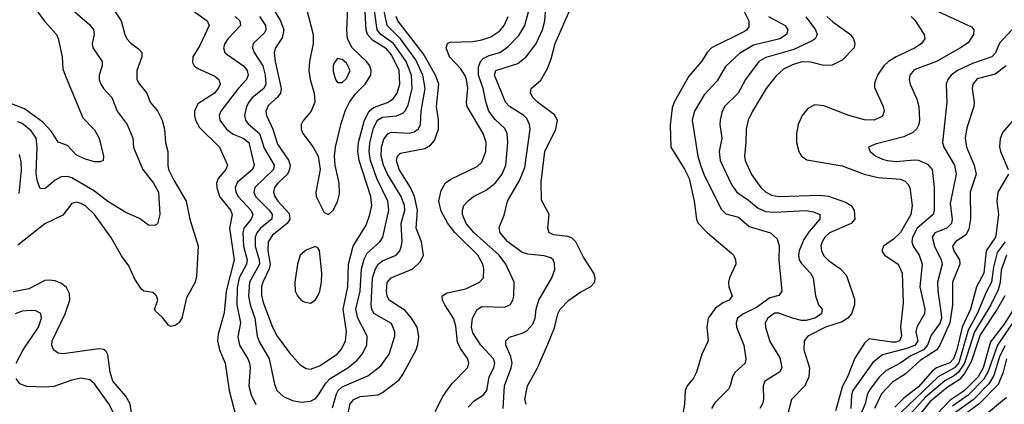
# Model space of a CAD drawing. Header units: inches. Extents: x 501365 to 657855, y 482276 to 547543.
# Tile 273 of 656: x 589398 to 593771, y 492208 to 493916. Entities that reach past the tile are written whole.
import ezdxf

# ---------------------------------------------------------------- set-up
doc = ezdxf.new("R2010")
doc.units = ezdxf.units.IN
doc.header["$MEASUREMENT"] = 0
doc.layers.add('A5489', color=7, linetype='Continuous')
doc.layers.add('A5499', color=7, linetype='Continuous')

msp = doc.modelspace()

# ---------------------------------------------------------------- linework, layer by layer
at = {"layer": 'A5489', "color": 5}
for points, elevation in [([(589392.9, 494130), (589424.7, 494050), (589464.5, 493970), (589508.3, 493908.3), (589562.3, 493850), (589570, 493832.4), (589586.4, 493750), (589590, 493698), (589599.7, 493670), (589679.5, 493479.5), (589730, 493426.5), (589751.8, 493390), (589770.9, 493309.1), (589768.9, 493291.1), (589755.6, 493284.4), (589730, 493284.8), (589690, 493296.2), (589650, 493314.2), (589610, 493356.4), (589570, 493371.6), (589539.2, 493419.2), (589501.1, 493461.1), (589420.4, 493520.4), (589342.8, 493550)], 2040), ([(589620.7, 493970), (589710, 493893.4), (589726.3, 493870), (589728.8, 493850), (589720.4, 493810), (589722.6, 493790), (589764.5, 493730), (589764.7, 493710), (589751, 493670), (589750.9, 493650), (589758.3, 493630), (589770.2, 493610), (589808.3, 493570), (589831, 493510), (589875.3, 493450), (589900.4, 493390), (589904.2, 493350), (589911.1, 493330), (589945.9, 493250), (589992.7, 493190), (590000, 493177.1)], 2060), ([(589822.7, 493950), (589848.8, 493910), (589864.6, 493850), (589874.2, 493830), (589891.5, 493811.5), (589926.7, 493786.7), (589940.2, 493770), (589940.5, 493750), (589919.3, 493690), (589919.2, 493650), (589929.7, 493629.7), (589962.7, 493590), (589977.8, 493550), (590000, 493523.2)], 2080), ([(590000, 493003.5), (589997.9, 493002.1), (589970, 493003.5), (589930, 493033.5), (589870, 493059.2), (589790, 493108.7), (589730, 493153.8), (589630, 493213.9), (589610, 493219.6), (589582.3, 493217.7), (589556.3, 493203.7), (589510, 493164.8), (589490, 493166), (589477.5, 493197.5), (589472.1, 493232.1), (589476.7, 493350), (589470.9, 493390), (589450, 493421.5), (589410, 493455.2), (589390, 493462.3)], 2060), ([(589396.6, 493143.4), (589406.8, 493246.8), (589404.8, 493284.8), (589397.3, 493317.3)], 2080), ([(590000, 492695), (589990, 492703.9), (589950, 492709.6), (589938.8, 492718.8), (589910, 492762.9), (589883.1, 492823.1), (589850, 492867.1), (589802.8, 492950), (589730.7, 493050.7), (589690, 493088.8), (589670, 493099.9), (589650, 493105.2), (589630, 493099.8), (589590, 493048.2), (589510.1, 493009.9), (589390, 492914.1)], 2080), ([(589912, 492052), (589889.3, 492210), (589870, 492244), (589811.4, 492311.4), (589799.9, 492350), (589790, 492427), (589782.3, 492442.3), (589771.5, 492451.5), (589750, 492454.8), (589591.6, 492431.6), (589570, 492434.8), (589548.3, 492450), (589540.9, 492470), (589542.9, 492490), (589600.4, 492610), (589621.3, 492670), (589619.5, 492699.5), (589606.2, 492726.2), (589584, 492744), (589555.9, 492755.9), (589530, 492759.8), (589510, 492757.4), (589438.9, 492721.1), (589370, 492706.8)], 2120), ([(590000, 492625.6), (589997.3, 492630), (590000, 492637.7)], 2080), ([(589382.7, 492390), (589414.2, 492450), (589482, 492550), (589494.9, 492590), (589491.8, 492611.8), (589470, 492622.9), (589444.2, 492624.2), (589410, 492621.5), (589377.8, 492610)], 2140), ([(589815.2, 492170), (589794.8, 492210), (589730, 492298.6), (589710, 492316.8), (589670, 492324.1), (589630, 492314.9), (589550, 492286.8), (589510, 492283.6), (589430, 492286.5), (589399.1, 492299.1), (589382.3, 492322.3)], 2140)]:
    msp.add_lwpolyline(points, dxfattribs=dict(at, elevation=elevation))
at = {"layer": 'A5499', "color": 5}
for points, elevation in [([(590463.9, 493930), (590489.6, 493890), (590491, 493870), (590483.9, 493856.1), (590435.9, 493810), (590432.3, 493790), (590439.8, 493770), (590477.6, 493710), (590489.1, 493670), (590491.1, 493630), (590482.8, 493610), (590432.3, 493570), (590415.7, 493550), (590405.1, 493530), (590396.8, 493490), (590400.7, 493470), (590412.9, 493452.9), (590463.1, 493410), (590484.7, 493344.7), (590528.8, 493270), (590524.9, 493250), (590442, 493170), (590438.5, 493150), (590446.2, 493130), (590506, 493070), (590519.9, 493050), (590517.7, 493030), (590468.1, 492990), (590451.8, 492970), (590444.6, 492950), (590444.1, 492910), (590462.1, 492850), (590462.6, 492830), (590419.1, 492750), (590414.5, 492690), (590421.7, 492650), (590442.9, 492590), (590453.6, 492510), (590464, 492484), (590506.8, 492410), (590530, 492297.3), (590540.2, 492270), (590570, 492242.3), (590610, 492224.6), (590650, 492217), (590690, 492222.2), (590710, 492232.9), (590726, 492250), (590757.7, 492302.3), (590776.7, 492323.3), (590855.2, 492370), (590896.6, 492403.4), (590919, 492430), (590940.4, 492470), (590941.4, 492510), (590899.8, 492590), (590890.8, 492630), (590910, 492710), (590916.1, 492810), (590928, 492852), (590941.2, 492878.8), (590997.3, 492930), (591010.8, 492950), (591038.2, 493070), (591032.5, 493110), (590983.8, 493210), (590955.5, 493290), (590949.7, 493330), (590953.1, 493366.9), (590970, 493435.6), (590987.2, 493470), (591010, 493482.4), (591071.5, 493488.5), (591099.5, 493500.5), (591110, 493510.8), (591123.3, 493536.7), (591141.9, 493610), (591138.1, 493670), (591114.2, 493730), (591058.9, 493810), (591001.4, 493850), (590985.1, 493870), (590966.5, 494010)], 2160), ([(590507.2, 493990), (590556.2, 493910), (590571.3, 493870), (590564.5, 493835.5), (590534.9, 493790), (590528.8, 493770), (590533.2, 493730), (590558.8, 493610), (590557.2, 493590), (590542.2, 493570), (590503.6, 493536.4), (590491.5, 493510), (590494.7, 493490), (590523.1, 493430), (590542.9, 493362.9), (590592.1, 493292.1), (590598.8, 493270), (590597, 493250), (590587.9, 493230), (590545.3, 493190), (590530.1, 493170), (590525.2, 493150), (590530.9, 493130), (590544.7, 493110), (590595.1, 493055.1), (590598.5, 493030), (590585.8, 493010), (590520.6, 492959.4), (590501.9, 492930), (590500.2, 492890), (590510.6, 492830), (590506.1, 492810), (590477.5, 492750), (590472.5, 492730), (590472.4, 492692.4), (590480, 492660), (590521.4, 492550), (590542.4, 492510), (590596.7, 492436.8), (590643.6, 492383.6), (590670, 492366.3), (590690, 492364.1), (590730, 492379.3), (590807.9, 492430), (590826.9, 492453.1), (590844.5, 492490), (590849.1, 492530.9), (590835.1, 492630), (590856.3, 492730), (590858.4, 492830), (590879.7, 492910), (590936.6, 493003.4), (590954, 493050), (590962.7, 493090), (590957.8, 493130), (590906.6, 493290), (590900.4, 493330), (590903, 493370), (590929, 493470), (590949.6, 493510), (590970, 493525.2), (591031.9, 493548.1), (591056.4, 493563.6), (591075, 493590), (591086.6, 493630), (591083.5, 493690), (591050, 493759.2), (591026.7, 493786.7), (590964.6, 493824.6), (590942.8, 493850), (590936.7, 493870), (590927.7, 494030)], 2180), ([(590787.5, 492192.5), (590804.9, 492255.1), (590813.1, 492270), (590830, 492285.2), (590945.1, 492334.9), (591001.7, 492378.3), (591039, 492430), (591065, 492510), (591065, 492530), (591050, 492566.9), (590971.2, 492611.2), (590962, 492630), (590959.6, 492650), (590965.7, 492770), (590977.9, 492810), (590990.2, 492829.8), (591010, 492845.3), (591069.5, 492870.5), (591086.2, 492890), (591093.1, 492906.9), (591096.7, 492930), (591092.5, 493010), (591108, 493070), (591106.8, 493090), (591092.6, 493130), (591031.8, 493230), (591014.4, 493270), (591003.9, 493310), (591004.4, 493350), (591015.5, 493384.5), (591035, 493410), (591050, 493416.2), (591130, 493412.5), (591150, 493418.4), (591168.7, 493431.3), (591178.1, 493450), (591181.7, 493510), (591199.4, 493610), (591188.2, 493670), (591157.2, 493737.2), (591090, 493830.5), (591030.4, 493890.4), (591009.7, 493990)], 2140), ([(592595.7, 493990), (592636.5, 493910), (592636.4, 493883.6), (592628.1, 493870), (592616.9, 493863.1), (592470, 493790.9), (592451.3, 493770), (592426.2, 493730), (592370, 493664.2), (592304.4, 493550), (592296.2, 493523.8), (592287.5, 493447.5), (592290.5, 493350), (592351.3, 493251.3), (592371.8, 493210), (592393.8, 493110), (592403.3, 493030), (592410, 493014.3), (592450.6, 492970.6), (592559.3, 492879.3), (592568.7, 492870), (592577.4, 492850), (592578.3, 492830), (592550.3, 492770), (592546.5, 492750), (592547.8, 492730), (592562.8, 492690), (592548.5, 492670), (592521.3, 492658.7), (592486.9, 492633.1), (592455.7, 492590), (592449.3, 492550), (592456.2, 492490), (592427.5, 492430), (592404.3, 492350), (592390, 492324.4), (592361.8, 492290), (592353.7, 492270), (592350, 492209), (592340.4, 492150)], 2020), ([(590137.2, 493977.2), (590231.6, 493910), (590240.1, 493890), (590198.7, 493801.3), (590167.5, 493750), (590165.5, 493725.5), (590173, 493710), (590190, 493698.5), (590265.3, 493665.3), (590282.3, 493650), (590288.1, 493630), (590280.1, 493610), (590263, 493590), (590190, 493542.4), (590174.6, 493510), (590174.5, 493490), (590178.4, 493470), (590197.1, 493437.1), (590285, 493350), (590321.9, 493270), (590314.4, 493250), (590279.3, 493210), (590273.1, 493190), (590273.5, 493170), (590286.3, 493130), (590334.1, 493070), (590341.6, 493050), (590330.7, 492990), (590350.1, 492850), (590316, 492710), (590306.1, 492613.9), (590280.2, 492519.8), (590276.6, 492490), (590285.6, 492450), (590311.2, 492390), (590328.8, 492270), (590359.8, 492150)], 2120), ([(590671.2, 493970), (590701.2, 493850), (590701.7, 493810), (590684.9, 493730), (590683.1, 493690), (590688.8, 493650), (590706.5, 493590), (590708.9, 493550), (590693, 493510), (590655.3, 493464.7), (590648.9, 493450), (590648.9, 493430), (590655.7, 493410), (590702, 493350), (590724.1, 493310), (590732, 493250), (590713.1, 493150), (590715, 493130), (590750, 493058.9), (590770, 493050.3), (590790, 493070.2), (590810, 493106.5), (590818.3, 493141.7), (590817.6, 493190), (590799, 493270), (590796.2, 493310), (590800.6, 493350), (590825.8, 493454.2), (590845.7, 493514.3), (590862.9, 493550), (590890, 493586.5), (590933.1, 493630), (590957.3, 493670), (590958.7, 493690), (590953.6, 493710), (590938.8, 493730), (590874.4, 493790), (590854.8, 493830), (590850.4, 493870), (590855.2, 493964.8)], 2220), ([(591390, 492194.9), (591416.4, 492223.6), (591457.6, 492250), (591473.1, 492270), (591483.4, 492330), (591503.7, 492370), (591508.5, 492390), (591502.7, 492410), (591445.7, 492470), (591410, 492525.8), (591404.8, 492550), (591409.9, 492590), (591430, 492628.4), (591450, 492641.5), (591550, 492638.9), (591576, 492650), (591588.7, 492670), (591592.5, 492687.5), (591594.8, 492750), (591557.4, 492830), (591527.6, 492870), (591415.9, 492970), (591381.3, 493010), (591365, 493050), (591364.2, 493070), (591370.7, 493090), (591390, 493112), (591414.3, 493130), (591470, 493159.4), (591510, 493190.1), (591540.7, 493230), (591557.6, 493270), (591566, 493370), (591562.5, 493410), (591552.1, 493432.1), (591510, 493472.2), (591482.3, 493510), (591470, 493546), (591457.2, 493610), (591436.4, 493670), (591435.8, 493704.2), (591444.2, 493730), (591456.6, 493743.4), (591483.2, 493756.8), (591530.8, 493769.2), (591565.5, 493794.5), (591615, 493845), (591641.2, 493890), (591657.7, 493950)], 2060), ([(591545.7, 492190), (591551.5, 492290), (591581.6, 492370), (591584.9, 492390), (591579.9, 492419.9), (591557.3, 492470), (591557.6, 492490), (591574.2, 492505.8), (591630, 492523.7), (591650, 492534.6), (591676.8, 492563.2), (591687.1, 492590), (591691.7, 492630), (591703.4, 492670), (591761.8, 492770), (591774.2, 492805.8), (591773.7, 492833.7), (591767.6, 492850), (591757.6, 492857.6), (591727.8, 492867.8), (591655.1, 492875.1), (591630, 492882.6), (591566, 492930), (591531.5, 492970), (591527.5, 492992.5), (591550, 493047.7), (591565.2, 493110), (591618, 493202), (591640.9, 493259.1), (591665.6, 493430), (591663, 493450), (591650, 493477), (591637, 493490), (591573.4, 493530), (591555.2, 493550), (591507.2, 493670), (591512.9, 493690), (591610, 493721.1), (591647.6, 493750), (591690, 493806.2), (591720.4, 493870), (591730.8, 493910), (591735.1, 493970)], 2040), ([(591647, 492207), (591642, 492230), (591653.8, 492290), (591698.2, 492370), (591744.3, 492475.7), (591772.9, 492547.1), (591788.8, 492610), (591798.1, 492630), (591837.5, 492670), (591890, 492707.5), (591933, 492730), (591952.5, 492750), (591953.6, 492770), (591948.4, 492790), (591901.8, 492861.8), (591868.3, 492930), (591850, 492947), (591833.2, 492953.2), (591770, 492960.3), (591749.7, 492970), (591744.2, 492990), (591748.9, 493050), (591714.9, 493114.9), (591714.2, 493194.2), (591729.9, 493330), (591779, 493430), (591786.4, 493470), (591773.7, 493493.7), (591698.3, 493550), (591677.5, 493570), (591666.5, 493590), (591669.2, 493610.8), (591713.1, 493646.9), (591741.6, 493698.4), (591758.4, 493741.6), (591776.4, 493810), (591841.6, 493958.4)], 2020), ([(593473.9, 493953.9), (593624.5, 493884.4), (593636.1, 493870), (593634.5, 493850), (593610, 493813.3), (593576.9, 493790), (593470, 493730.4), (593370, 493692.9), (593351, 493670), (593348.5, 493650), (593352.4, 493630), (593382.3, 493562.3), (593390.8, 493530), (593393.5, 493470), (593390.8, 493450), (593381.5, 493430), (593365, 493415), (593324.3, 493395.7), (593197.5, 493362.5), (593167.7, 493350), (593175.3, 493330), (593199.6, 493310), (593230, 493296.8), (593250.7, 493290), (593290, 493286.1), (593370, 493293.7), (593390, 493291.7), (593430, 493274.6), (593450.1, 493250), (593459.1, 493170), (593458.7, 493070), (593454.3, 493050), (593384.5, 492990), (593363, 492950), (593359.6, 492930), (593366.4, 492910), (593392.9, 492870), (593405.4, 492830), (593395.1, 492730), (593417.2, 492630), (593415.7, 492610), (593382.5, 492550), (593377.5, 492530), (593386.2, 492490), (593374.6, 492470), (593343, 492457), (593230, 492427.2), (593186.4, 492393.6), (593098.8, 492270), (593092.6, 492250), (593089, 492190)], 2140), ([(590355, 493930), (590375.9, 493910), (590378.4, 493890), (590322.5, 493830), (590309.5, 493810), (590303.7, 493790), (590310.1, 493770), (590320.4, 493760.4), (590391.8, 493710), (590409, 493690), (590413, 493670), (590406.3, 493650), (590370, 493611.1), (590291.4, 493510), (590284.5, 493490), (590287.8, 493470), (590317.5, 493430), (590346.9, 493406.9), (590390.8, 493390), (590415.6, 493370), (590438.9, 493270), (590432.2, 493250), (590365.5, 493194.5), (590354.8, 493170), (590357.7, 493150), (590368.5, 493130), (590425.3, 493070), (590434.2, 493050), (590425.7, 493030), (590394.3, 492990), (590389.2, 492970), (590393, 492910), (590409.2, 492850), (590405.7, 492830), (590373.3, 492770), (590364.5, 492724.5), (590363, 492650), (590378.7, 492570), (590367.3, 492507.3), (590374.4, 492470), (590412, 492410), (590419.4, 492390), (590421.9, 492370), (590415.4, 492290), (590426.1, 492250), (590447, 492207)], 2140), ([(590852.1, 492147.9), (590866.6, 492210), (590882.3, 492230), (590910, 492243), (590990, 492250.1), (591010, 492260.1), (591083.3, 492316.7), (591100.3, 492339.7), (591159, 492450), (591166.9, 492473.1), (591171.2, 492508.8), (591163.4, 492550), (591139, 492590), (591110, 492624.1), (591039.6, 492670), (591029.9, 492689.9), (591027.2, 492710), (591030.7, 492749.3), (591047.6, 492770), (591144.1, 492810), (591178.4, 492841.6), (591191.1, 492870), (591183.3, 492930), (591158.3, 492990), (591164.5, 493070), (591151.7, 493130), (591134.2, 493170), (591083.3, 493250), (591071.4, 493290), (591075.9, 493310), (591090, 493323.3), (591196.8, 493343.2), (591222, 493358), (591240.6, 493379.4), (591258.4, 493430), (591258.2, 493470), (591248.9, 493530), (591259.9, 493630), (591244.2, 493670), (591190, 493765.1), (591078.1, 493910), (591070.3, 493930)], 2120), ([(591244, 492176), (591276.7, 492243.3), (591293.1, 492266.9), (591319.3, 492300.7), (591387.4, 492370), (591393.2, 492390), (591388.3, 492410), (591356.2, 492456.2), (591343.2, 492483.2), (591335.2, 492555.2), (591327, 492587), (591286.4, 492650), (591276.5, 492670), (591274.3, 492690), (591296.4, 492703.6), (591379.5, 492720.5), (591439.6, 492750), (591458.2, 492770), (591459.9, 492810), (591455.2, 492830), (591432.5, 492870), (591330.4, 492970.4), (591299.2, 493010), (591270, 493065.3), (591259.6, 493110), (591270, 493157.6), (591289.4, 493190.6), (591312.6, 493207.4), (591430, 493264.3), (591450, 493283.2), (591467.9, 493330), (591469.9, 493369.9), (591456.2, 493410), (591385.4, 493530), (591382.6, 493550), (591388.3, 493611.7), (591383, 493650), (591375.2, 493670), (591356.9, 493696.9), (591306.7, 493750), (591292.2, 493790), (591298.4, 493810), (591310, 493815.7), (591410, 493818.4), (591450, 493825.6), (591490, 493839.2), (591530, 493865.8), (591550.3, 493890), (591567.6, 493930)], 2080), ([(592723.2, 493930), (592798.2, 493890), (592809.4, 493870), (592803.7, 493850), (592774, 493830), (592657.2, 493802.8), (592594.1, 493765.9), (592532.7, 493707.3), (592495.4, 493644.6), (592438.5, 493581.5), (592395.1, 493510), (592384.8, 493470), (592410.1, 493310), (592421.1, 493270), (592436.6, 493230), (592514.1, 493074.1), (592534.1, 493054.1), (592590, 493039.3), (592638.1, 492998.1), (592732.7, 492970), (592762.7, 492942.7), (592770.9, 492910.9), (592768.9, 492850), (592783.2, 492710), (592768.9, 492691.1), (592730, 492680.6), (592670, 492638.1), (592613.1, 492610), (592585.6, 492590), (592579.5, 492570), (592581.5, 492550), (592613.9, 492470), (592622.7, 492410), (592619.7, 492390), (592575.2, 492350), (592564.1, 492330), (592554, 492290), (592545.5, 492274.5), (592485, 492215), (592470.2, 492190)], 2040), ([(592890, 493928.3), (592932.9, 493870), (592939.7, 493850), (592937.2, 493842.8), (592930.3, 493830), (592917.9, 493822.1), (592836.6, 493783.4), (592712.3, 493747.7), (592680.8, 493730), (592621.6, 493650), (592588.2, 493590), (592528.9, 493530), (592516.4, 493503.6), (592508.3, 493470), (592507.1, 493450), (592515.7, 493390), (592505, 493330), (592509.6, 493290), (592561.1, 493181.1), (592582.5, 493150), (592634.8, 493114.8), (592678.2, 493078.2), (592710, 493064.2), (592750, 493061.5), (592890, 493068), (592923, 493063), (592951, 493050), (592952, 493030), (592904.4, 492975.6), (592880.9, 492939.1), (592860.3, 492890), (592857.3, 492870), (592860.3, 492850), (592870, 492832.8), (592910.1, 492790), (592922, 492770), (592932.7, 492690), (592946.2, 492650), (592962, 492630), (592958.9, 492610), (592929.2, 492590), (592890, 492580.5), (592870, 492580.6), (592829.7, 492589.7), (592770, 492611.9), (592750, 492613), (592720.6, 492590), (592709.4, 492570), (592710.9, 492550), (592730, 492486.7), (592774.3, 492414.3), (592783.2, 492370), (592773, 492350), (592707.9, 492310), (592699.8, 492290), (592701.4, 492230), (592697.3, 492210), (592684.5, 492190)], 2060), ([(592983.3, 493930), (593010, 493905.4), (593087.1, 493850), (593100.9, 493830), (593107.6, 493810), (593104.1, 493790), (593050, 493736.3), (593006.3, 493713.7), (592970, 493711.8), (592910, 493726.5), (592872, 493728), (592830, 493715.8), (592790, 493696), (592755.7, 493664.3), (592713.9, 493610), (592651.9, 493510), (592632.6, 493470), (592624.2, 493430), (592623.6, 493370), (592616.6, 493310), (592619.8, 493290), (592647.9, 493227.9), (592690.1, 493170.1), (592710, 493151.3), (592737.2, 493137.2), (592770.1, 493130.1), (592950, 493136.6), (592990, 493132.4), (593065.2, 493105.2), (593090.2, 493090), (593104.3, 493070), (593107.5, 493030), (593091.4, 493010), (592994.6, 492970), (592974, 492950), (592961.6, 492930), (592956.4, 492910), (592958.6, 492890), (592970, 492867.9), (592990, 492846.7), (593042.7, 492810), (593070, 492780.2), (593105.3, 492674.8), (593105.4, 492650), (593092.1, 492610), (593076.3, 492590), (593050, 492574.5), (592976.1, 492550), (592899, 492510), (592881.8, 492490), (592881, 492450), (592905.4, 492370), (592902.7, 492330), (592884.3, 492290), (592825.3, 492230), (592804.5, 492150)], 2080), ([(593356.8, 493930), (593373, 493913), (593414.5, 493850), (593418.2, 493830), (593403.6, 493810), (593374.4, 493790), (593290, 493750.7), (593256.8, 493730), (593236.2, 493710), (593206.9, 493670), (593193.8, 493633.8), (593194.8, 493614.8), (593233.5, 493530), (593237.8, 493510), (593230, 493487.6), (593193.4, 493470), (593150, 493470.4), (593081, 493490), (592970, 493533.6), (592930, 493537.6), (592898.7, 493521.3), (592873, 493490), (592855.6, 493450), (592847.3, 493410), (592847.3, 493370), (592858.4, 493330), (592869.6, 493309.6), (592893.5, 493293.5), (593050, 493266.7), (593147.9, 493230), (593210, 493215.1), (593310, 493207.3), (593330, 493199.1), (593344.4, 493184.4), (593350.7, 493170), (593362.3, 493090), (593355.8, 493050), (593309.7, 492970.3), (593278.8, 492941.2), (593234.8, 492910), (593227.3, 492890), (593238, 492870), (593298.7, 492830), (593317.5, 492790), (593322, 492658), (593309.4, 492550.6), (593313.6, 492510), (593304.6, 492490), (593290, 492484.3), (593270, 492483.2), (593170, 492498), (593150, 492479.8), (593107, 492413), (593075, 492330), (593051.6, 492288.4), (593020.4, 492179.6)], 2120), ([(593803.7, 493870), (593749.4, 493810.6), (593731, 493769), (593714.8, 493750), (593630, 493721.3), (593562.3, 493690), (593535.3, 493670), (593519.5, 493650), (593513.3, 493630), (593515.3, 493550), (593497, 493370), (593502.1, 493350), (593550.1, 493270), (593557.1, 493230), (593530, 493099), (593539.6, 493030), (593535.7, 493010), (593516, 492990), (593462.3, 492970), (593451.1, 492950), (593461.3, 492910), (593490.5, 492850), (593495.1, 492830), (593473.9, 492750), (593474.9, 492710), (593490.8, 492610), (593491.5, 492590), (593486, 492570), (593445.5, 492514.4), (593429.1, 492470), (593411.7, 492450), (593356.1, 492423.9), (593309, 492390), (593244, 492356), (593213.5, 492326.5), (593171.1, 492270), (593161.1, 492250), (593152.5, 492210), (593092, 492070)], 2160), ([(593779.2, 493710), (593730, 493674.1), (593650, 493652.4), (593630.8, 493630), (593627.9, 493610), (593636.3, 493550), (593635, 493530), (593603.9, 493436.1), (593597.2, 493390), (593603.4, 493350), (593637.2, 493270), (593645.7, 493230), (593619.1, 493150), (593619.9, 493030), (593613.9, 492986.1), (593599.2, 492960.8), (593554, 492930), (593541, 492910), (593546.3, 492890), (593571.2, 492850), (593573.7, 492830), (593540.1, 492750), (593540.3, 492650), (593529.1, 492570), (593484.6, 492470), (593471.3, 492450), (593397.5, 492402.5), (593330, 492342.3), (593273.8, 492306.2), (593225.1, 492254.9), (593194.9, 492190)], 2180), ([(590000, 493523.2), (590010, 493511.1), (590030.4, 493470), (590041.7, 493430), (590046.6, 493370), (590056.4, 493330), (590055.9, 493270), (590059.9, 493250), (590082.4, 493202.4), (590138.3, 493110), (590154.3, 493030), (590190.6, 492910), (590183.6, 492776.4), (590178.3, 492750), (590138.7, 492681.3), (590117.7, 492590), (590105.6, 492570), (590090, 492557.3), (590070, 492552.9), (590058.8, 492558.8), (590032.7, 492592.7), (590002.1, 492622.1), (590000, 492625.6)], 2080), ([(593809.7, 493470), (593763.5, 493416.5), (593751.8, 493388.2), (593749.4, 493350.6), (593753.8, 493330), (593788.2, 493250)], 2220), ([(593788.8, 493230), (593741.6, 493150), (593737.5, 493110), (593744.8, 493050), (593734.6, 492970), (593730.9, 492950), (593689.5, 492890), (593680.4, 492790), (593646.7, 492730), (593621.1, 492630), (593584, 492550), (593559.2, 492450), (593544.9, 492410), (593528.3, 492391.7), (593470.3, 492369.7), (593450, 492354.8), (593390, 492285), (593325.2, 492234.8), (593284.9, 492195.1)], 2220), ([(590000, 493177.1), (590015.4, 493150), (590021.4, 493050), (590010.1, 493009.9), (590000, 493003.5)], 2060), ([(593775.1, 492930), (593738.4, 492881.6), (593722.5, 492817.5), (593713.5, 492750), (593691.5, 492708.5), (593650.9, 492610), (593610, 492536.8), (593568.3, 492391.7), (593550, 492369.3), (593476.8, 492330), (593309.4, 492170)], 2240), ([(593780.2, 492870), (593756.9, 492803.1), (593751.9, 492748.1), (593743.7, 492716.4), (593711.3, 492650), (593638.8, 492530), (593594.2, 492390), (593567.5, 492350), (593550, 492335.5), (593507.3, 492312.7), (593420.7, 492239.3), (593290, 492095.3)], 2260), ([(590000, 492637.7), (590011.2, 492670), (590005.7, 492690), (590000, 492695)], 2080), ([(593773.3, 492690), (593739.7, 492630), (593663.2, 492516.8), (593623.1, 492396.9), (593594.7, 492345.2), (593570, 492316.6), (593516.9, 492283.1), (593440.6, 492219.4), (593390, 492155.7)], 2280), ([(593836.6, 492670), (593770, 492564.4), (593710, 492485.8), (593676.2, 492370), (593654.9, 492330), (593591.9, 492268.1), (593530, 492227), (593444.6, 492135.4)], 2320), ([(593848, 492630), (593740.3, 492470), (593697.1, 492350), (593680.2, 492319.8), (593610.9, 492249.1), (593540.8, 492199.2)], 2340), ([(593772.8, 492467.2), (593750, 492419.1), (593723.6, 492336.4), (593701.4, 492298.6), (593631.8, 492228.2), (593550, 492168.4)], 2360), ([(593780.3, 492410), (593766, 492350), (593743.9, 492296.1), (593659.1, 492210), (593570, 492144.9)], 2380), ([(593781.2, 492238.8), (593530.5, 492029.5), (593512.7, 492010), (593501.9, 491990), (593453.8, 491870), (593429.4, 491769.4), (593426.1, 491730), (593434, 491670), (593429.5, 491569.5), (593420.2, 491430), (593402.2, 491330), (593413.4, 491190), (593415.9, 491055.9), (593430, 491026.7), (593455.2, 491015.2), (593530, 491019.6), (593591.6, 491011.6), (593620.8, 491000.8), (593668.4, 490968.4), (593690, 490963.1), (593730, 490966), (593810, 490992.6)], 2420)]:
    msp.add_lwpolyline(points, dxfattribs=dict(at, elevation=elevation))
for points, elevation in [([(590810, 493743.1), (590795.3, 493724.7), (590790.2, 493710), (590790, 493686), (590800.7, 493650), (590810, 493636.5), (590830, 493636.9), (590850, 493654.9), (590866.5, 493690), (590850, 493723.1), (590830, 493739)], 2240), ([(590710, 492908.7), (590670, 492892.5), (590644.1, 492870), (590631.5, 492830), (590619.6, 492750), (590622.3, 492710), (590632.3, 492690), (590650, 492669.4), (590662.3, 492662.3), (590690, 492657.3), (590710, 492670.2), (590722.9, 492690), (590731.7, 492710), (590739.2, 492750), (590739.9, 492790), (590730.4, 492890.4), (590722, 492902)], 2220)]:
    msp.add_lwpolyline(points, close=True, dxfattribs=dict(at, elevation=elevation))

doc.saveas('drawing.dxf')
